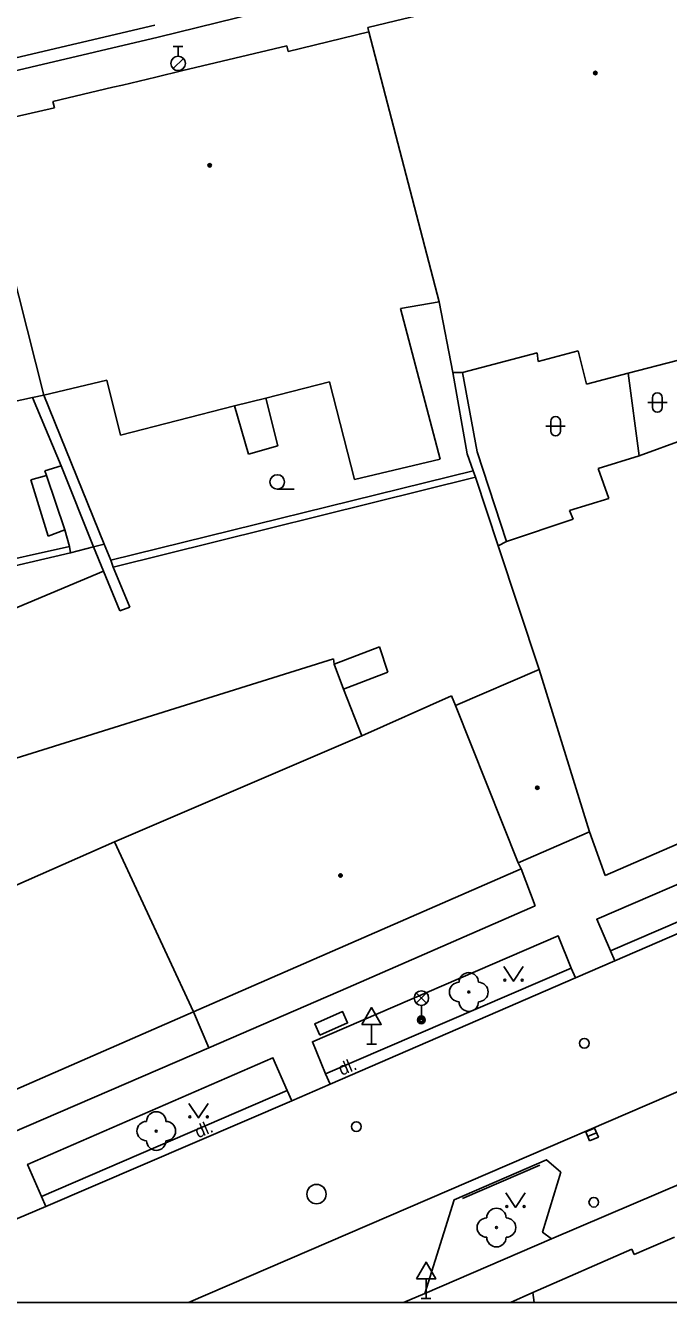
# Model space of a CAD drawing. Extents: x -600309 to -598967, y -1161267 to -1160292.
# Drawn here: x -599619.6 to -599586.3, y -1161267 to -1161201 of the extents above; entities that cross this region are included whole.
import ezdxf

# ---------------------------------------------------------------- set-up
doc = ezdxf.new("R2010")
doc.units = 0
for name, color, linetype in [('Level 10', 7, 'Continuous'), ('Level 11', 7, 'Continuous'), ('Level 22', 7, 'Continuous'), ('Level 27', 7, 'Continuous'), ('Level 28', 7, 'Continuous'), ('Level 31', 7, 'Continuous'), ('Level 33', 7, 'Continuous'), ('Level 34', 7, 'Continuous'), ('Level 36', 7, 'Continuous'), ('Level 39', 7, 'Continuous'), ('Level 40', 7, 'Continuous'), ('Level 5', 7, 'Continuous'), ('Level 51', 7, 'Continuous'), ('Level 54', 7, 'Continuous'), ('Level 9', 7, 'Continuous'), ('Vrstva 63', 7, 'Continuous')]:
    doc.layers.add(name, color=color, linetype=linetype)

msp = doc.modelspace()

# ---------------------------------------------------------------- linework, layer by layer
at = {"layer": 'Level 10'}
for points in [[(-599629.02, -1161204.79), (-599612.87, -1161200.99)], [(-599569.27, -1161240.77), (-599572, -1161241.95), (-599589.11, -1161249.37)], [(-599553.39, -1161242.12), (-599570.84, -1161249.6599), (-599611.1426, -1161267.0314)], [(-599589.11, -1161249.37), (-599591.14, -1161250.25)], [(-599591.14, -1161250.25), (-599603.82, -1161255.75)], [(-599603.82, -1161255.75), (-599605.8, -1161256.6)], [(-599605.8, -1161256.6), (-599618.51, -1161262.07)], [(-599618.51, -1161262.07), (-599620.54, -1161262.94)]]:
    msp.add_lwpolyline(points, dxfattribs=at)
at = {"layer": 'Level 11'}
for p, q in [((-599598.93, -1161266.56), (-599600.025, -1161267.0314)), ((-599593.34, -1161266.52), (-599594.4911, -1161267.0314))]:
    msp.add_line(p, q, dxfattribs=at)
for points in [[(-599612.71, -1161201.62), (-599601.48, -1161198.84)], [(-599628.88, -1161205.42), (-599612.71, -1161201.62)], [(-599589.33, -1161248.86), (-599590.04, -1161247.2199), (-599570.14, -1161238.64), (-599569.49, -1161240.3)], [(-599589.33, -1161248.86), (-599569.49, -1161240.3)], [(-599604.06, -1161255.21), (-599604.73, -1161253.55), (-599592.03, -1161248.08), (-599591.36, -1161249.74)], [(-599589.11, -1161249.37), (-599589.33, -1161248.86)], [(-599604.06, -1161255.21), (-599591.36, -1161249.74)], [(-599591.36, -1161249.74), (-599591.14, -1161250.25)], [(-599604.35, -1161253.2199), (-599604.61, -1161252.63), (-599603.17, -1161251.99), (-599602.9099, -1161252.58), (-599604.35, -1161253.2199)], [(-599618.73, -1161261.55), (-599619.45, -1161259.89), (-599606.77, -1161254.38), (-599606.03, -1161256.08)], [(-599603.82, -1161255.75), (-599604.06, -1161255.21)], [(-599618.73, -1161261.55), (-599606.03, -1161256.08)], [(-599606.03, -1161256.08), (-599605.8, -1161256.6)], [(-599598.93, -1161266.56), (-599597.4, -1161261.7199), (-599592.64, -1161259.65), (-599591.9, -1161260.3), (-599592.84, -1161263.4), (-599592.37, -1161263.75)], [(-599584.03, -1161260.18), (-599592.37, -1161263.75)], [(-599618.51, -1161262.07), (-599618.73, -1161261.55)], [(-599598.93, -1161266.56), (-599592.37, -1161263.75)]]:
    msp.add_lwpolyline(points, dxfattribs=at)
at = {"layer": 'Level 22'}
for centre in [(-599596.65, -1161250.98), (-599612.8, -1161258.17), (-599595.2199, -1161263.1599)]:
    msp.add_circle(centre, 0.05, dxfattribs=at)
for centre, start, end in [((-599596.65, -1161250.48), 0, 180), ((-599597.15, -1161250.98), 90, 270), ((-599596.15, -1161250.98), 270, 90), ((-599596.65, -1161251.48), 180, 0), ((-599612.8, -1161257.67), 0, 180), ((-599613.3, -1161258.17), 90, 270), ((-599612.3, -1161258.17), 270, 90), ((-599612.8, -1161258.67), 180, 0), ((-599595.7199, -1161263.1599), 90, 270), ((-599595.2199, -1161262.6599), 0, 180), ((-599594.7199, -1161263.1599), 270, 90), ((-599595.2199, -1161263.6599), 180, 0)]:
    msp.add_arc(centre, 0.5, start, end, dxfattribs=at)
at = {"layer": 'Level 27'}
msp.add_line((-599590.5103, -1161258.4472), (-599590.0497, -1161258.2528), dxfattribs=at)
msp.add_lwpolyline([(-599590.4131, -1161258.6776), (-599589.9524, -1161258.4831), (-599590.1469, -1161258.0224), (-599590.6076, -1161258.2169)], close=True, dxfattribs=at)
msp.add_circle((-599604.52, -1161261.43), 0.5, dxfattribs=at)
at = {"layer": 'Level 28'}
for p, q in [((-599611.92, -1161202.095), (-599611.42, -1161202.095)), ((-599611.67, -1161202.595), (-599611.67, -1161202.095)), ((-599611.928, -1161203.242), (-599611.398, -1161202.712))]:
    msp.add_line(p, q, dxfattribs=at)
for centre, radius in [((-599611.67, -1161202.97), 0.375), ((-599590.68, -1161253.63), 0.25), ((-599602.46, -1161257.94), 0.25)]:
    msp.add_circle(centre, radius, dxfattribs=at)
at = {"layer": 'Level 31'}
msp.add_circle((-599590.19, -1161261.85), 0.25, dxfattribs=at)
at = {"layer": 'Level 33'}
for p, q in [((-599599.365, -1161251.56), (-599598.835, -1161251.03)), ((-599599.365, -1161251.03), (-599598.835, -1161251.56)), ((-599599.1, -1161251.67), (-599599.1, -1161252.42))]:
    msp.add_line(p, q, dxfattribs=at)
for centre, radius in [((-599599.1, -1161251.295), 0.375), ((-599599.1, -1161252.42), 0.2), ((-599599.1, -1161252.42), 0.1445), ((-599599.1, -1161252.42), 0.0876)]:
    msp.add_circle(centre, radius, dxfattribs=at)
at = {"layer": 'Level 34'}
for p, q in [((-599601.67, -1161252.652), (-599601.67, -1161253.67)), ((-599601.92, -1161253.67), (-599601.42, -1161253.67)), ((-599598.86, -1161265.812), (-599598.86, -1161266.83)), ((-599599.11, -1161266.83), (-599598.61, -1161266.83))]:
    msp.add_line(p, q, dxfattribs=at)
for points in [[(-599602.17, -1161252.652), (-599601.17, -1161252.652), (-599601.67, -1161251.786)], [(-599599.36, -1161265.812), (-599598.36, -1161265.812), (-599598.86, -1161264.946)]]:
    msp.add_lwpolyline(points, close=True, dxfattribs=at)
at = {"layer": 'Level 36'}
for p, q in [((-599587.156, -1161220.256), (-599587.156, -1161220.756)), ((-599586.656, -1161220.256), (-599586.656, -1161220.756)), ((-599587.406, -1161220.506), (-599586.406, -1161220.506)), ((-599592.6659, -1161221.726), (-599591.6659, -1161221.726)), ((-599592.4159, -1161221.476), (-599592.4159, -1161221.976)), ((-599591.9159, -1161221.476), (-599591.9159, -1161221.976)), ((-599606.55, -1161224.985), (-599605.675, -1161224.985))]:
    msp.add_line(p, q, dxfattribs=at)
for points in [[(-599594.84, -1161249.67), (-599594.34, -1161250.42), (-599593.84, -1161249.67)], [(-599611.11, -1161256.74), (-599610.61, -1161257.49), (-599610.11, -1161256.74)], [(-599594.74, -1161261.37), (-599594.24, -1161262.12), (-599593.74, -1161261.37)]]:
    msp.add_lwpolyline(points, dxfattribs=at)
for centre, radius in [((-599606.5501, -1161224.6099), 0.375), ((-599594.7902, -1161250.3698), 0.05), ((-599593.8908, -1161250.3698), 0.05), ((-599611.0602, -1161257.4398), 0.05), ((-599610.1608, -1161257.4398), 0.05), ((-599594.6902, -1161262.0698), 0.05), ((-599593.7908, -1161262.0698), 0.05)]:
    msp.add_circle(centre, radius, dxfattribs=at)
for centre, start, end in [((-599586.9057, -1161220.2563), 0, 180), ((-599586.9057, -1161220.7563), 180, 0), ((-599592.1656, -1161221.4763), 0, 180), ((-599592.1656, -1161221.9763), 180, 0)]:
    msp.add_arc(centre, 0.25, start, end, dxfattribs=at)
at = {"layer": 'Level 39'}
for centre, radius in [((-599590.11, -1161203.4699), 0.09), ((-599590.11, -1161203.4699), 0.0398), ((-599610.04, -1161208.24), 0.09), ((-599610.04, -1161208.24), 0.0398), ((-599593.11, -1161240.42), 0.09), ((-599593.11, -1161240.42), 0.0398), ((-599603.28, -1161244.96), 0.09), ((-599603.28, -1161244.96), 0.0398)]:
    msp.add_circle(centre, radius, dxfattribs=at)
at = {"layer": 'Level 5'}
msp.add_line((-599593.2707, -1161267.0314), (-599593.34, -1161266.52), dxfattribs=at)
for points in [[(-599601.87, -1161201.12), (-599600, -1161200.67), (-599592.74, -1161198.94)], [(-599601.87, -1161201.12), (-599601.81, -1161201.33), (-599598.18, -1161215.29)], [(-599611.42, -1161203.34), (-599606.06, -1161202.07), (-599605.98, -1161202.35), (-599601.81, -1161201.33)], [(-599614.55, -1161204.09), (-599612.83, -1161203.68)], [(-599612.83, -1161203.68), (-599611.42, -1161203.34)], [(-599618.15, -1161204.94), (-599615.04, -1161204.2), (-599614.55, -1161204.09)], [(-599622.14, -1161206.19), (-599618.06, -1161205.26)], [(-599618.06, -1161205.26), (-599618.15, -1161204.94)], [(-599622.14, -1161206.19), (-599622.07, -1161206.47), (-599618.61, -1161220.12)], [(-599598.18, -1161215.29), (-599600.18, -1161215.64)], [(-599600.18, -1161215.64), (-599598.13, -1161223.44)], [(-599597.48, -1161218.95), (-599598.18, -1161215.29)], [(-599593.11, -1161217.94), (-599596.98, -1161218.95)], [(-599593.07, -1161218.38), (-599593.11, -1161217.94)], [(-599590.99, -1161217.83), (-599593.07, -1161218.38)], [(-599590.57, -1161219.55), (-599590.99, -1161217.83)], [(-599585.88, -1161218.33), (-599588.4099, -1161218.98)], [(-599596.98, -1161218.95), (-599597.48, -1161218.95)], [(-599588.4099, -1161218.98), (-599590.57, -1161219.55)], [(-599615.36, -1161219.34), (-599618.61, -1161220.12)], [(-599614.64, -1161222.19), (-599615.36, -1161219.34)], [(-599603.84, -1161219.44), (-599607.14, -1161220.28)], [(-599602.56, -1161224.49), (-599603.84, -1161219.44)], [(-599619.2, -1161220.25), (-599621.02, -1161220.64)], [(-599618.61, -1161220.12), (-599619.2, -1161220.25)], [(-599607.14, -1161220.28), (-599608.75, -1161220.68)], [(-599608.75, -1161220.68), (-599614.64, -1161222.19)], [(-599585.49, -1161222.39), (-599587.84, -1161223.26)], [(-599598.13, -1161223.44), (-599602.56, -1161224.49)], [(-599587.84, -1161223.26), (-599589.9699, -1161223.92)], [(-599589.9699, -1161223.92), (-599589.4099, -1161225.46)], [(-599589.4099, -1161225.46), (-599591.44, -1161226.09)], [(-599591.44, -1161226.09), (-599591.25, -1161226.53)], [(-599591.25, -1161226.53), (-599594.7, -1161227.68)], [(-599594.7, -1161227.68), (-599595.14, -1161227.92)], [(-599593.01, -1161234.31), (-599595.14, -1161227.92)], [(-599597.33, -1161236.17), (-599593.01, -1161234.31)], [(-599590.42, -1161242.7), (-599593.01, -1161234.31)], [(-599602.18, -1161237.73), (-599597.55, -1161235.6599)], [(-599597.55, -1161235.6599), (-599597.33, -1161236.17)], [(-599594.1, -1161244.3), (-599597.33, -1161236.17)], [(-599571.55, -1161237.09), (-599589.61, -1161244.95)], [(-599614.95, -1161243.21), (-599602.18, -1161237.73)], [(-599590.42, -1161242.7), (-599594.1, -1161244.3)], [(-599589.61, -1161244.95), (-599590.42, -1161242.7)], [(-599631.76, -1161250.63), (-599614.95, -1161243.21)], [(-599614.95, -1161243.21), (-599610.87, -1161252.01)], [(-599610.87, -1161252.01), (-599593.95, -1161244.62)], [(-599593.95, -1161244.62), (-599594.1, -1161244.3)], [(-599593.2199, -1161246.52), (-599593.95, -1161244.62)], [(-599602.89, -1161250.75), (-599593.2199, -1161246.52)], [(-599610.09, -1161253.86), (-599602.89, -1161250.75)], [(-599627.88, -1161259.43), (-599610.87, -1161252.01)], [(-599610.87, -1161252.01), (-599610.09, -1161253.86)], [(-599627.19, -1161261.25), (-599610.09, -1161253.86)], [(-599587.46, -1161264.27), (-599586.02, -1161263.65)], [(-599593.34, -1161266.52), (-599588.23, -1161264.27)], [(-599588.23, -1161264.27), (-599588.1, -1161264.55)], [(-599588.1, -1161264.55), (-599587.46, -1161264.27)]]:
    msp.add_lwpolyline(points, dxfattribs=at)
at = {"layer": 'Level 51'}
for points in [[(-599596.73, -1161223.15), (-599597.48, -1161218.95)], [(-599615.49, -1161227.82), (-599618.61, -1161220.12)], [(-599596.42, -1161224.04), (-599596.73, -1161223.15)], [(-599596.31, -1161224.37), (-599615.03, -1161229.01)], [(-599596.31, -1161224.37), (-599596.42, -1161224.04)], [(-599595.14, -1161227.92), (-599596.31, -1161224.37)], [(-599617.23, -1161228.27), (-599628.73, -1161230.9699)], [(-599616.04, -1161227.96), (-599617.23, -1161228.27)], [(-599615.49, -1161227.82), (-599616.04, -1161227.96)], [(-599615.15, -1161228.65), (-599615.49, -1161227.82)], [(-599615.03, -1161229.01), (-599615.15, -1161228.65)], [(-599632.3, -1161236.27), (-599615.53, -1161229.2199)]]:
    msp.add_lwpolyline(points, dxfattribs=at)
at = {"layer": 'Level 54'}
for points in [[(-599596.98, -1161218.95), (-599596.21, -1161223.05)], [(-599588.4099, -1161218.98), (-599587.84, -1161223.26)], [(-599617.71, -1161223.78), (-599619.2, -1161220.25)], [(-599606.52, -1161222.74), (-599607.14, -1161220.28)], [(-599608.75, -1161220.68), (-599608.04, -1161223.17)], [(-599608.04, -1161223.17), (-599606.52, -1161222.74)], [(-599596.21, -1161223.05), (-599594.7, -1161227.68)], [(-599618.48, -1161224.27), (-599619.29, -1161224.5)], [(-599618.56, -1161224.03), (-599617.71, -1161223.78)], [(-599618.48, -1161224.27), (-599618.56, -1161224.03)], [(-599617.53, -1161227.08), (-599618.48, -1161224.27)], [(-599616.04, -1161227.96), (-599617.71, -1161223.78)], [(-599615.15, -1161228.65), (-599596.42, -1161224.04)], [(-599619.29, -1161224.5), (-599618.38, -1161227.42)], [(-599618.38, -1161227.42), (-599617.53, -1161227.08)], [(-599617.29, -1161227.94), (-599617.53, -1161227.08)], [(-599626.56, -1161230.02), (-599617.29, -1161227.94)], [(-599617.23, -1161228.27), (-599617.29, -1161227.94)], [(-599616.04, -1161227.96), (-599615.53, -1161229.2199)], [(-599614.17, -1161231.08), (-599615.03, -1161229.01)], [(-599615.53, -1161229.2199), (-599614.69, -1161231.27)], [(-599614.69, -1161231.27), (-599614.17, -1161231.08)], [(-599603.6, -1161234.03), (-599601.27, -1161233.14)], [(-599601.27, -1161233.14), (-599600.84, -1161234.44)], [(-599624.9, -1161240.4099), (-599603.64, -1161233.76)], [(-599603.64, -1161233.76), (-599603.6, -1161234.03)], [(-599603.6, -1161234.03), (-599603.13, -1161235.32)], [(-599600.84, -1161234.44), (-599603.13, -1161235.32)], [(-599603.13, -1161235.32), (-599602.18, -1161237.73)]]:
    msp.add_lwpolyline(points, dxfattribs=at)
at = {"layer": 'Level 9'}
msp.add_lwpolyline([(-599596.98, -1161261.6599), (-599592.98, -1161259.94)], dxfattribs=at)
at = {"layer": 'Vrstva 63'}
msp.add_lwpolyline([(-600308.541, -1160292.3474), (-598967.1085, -1160292.3474), (-598967.1085, -1161267.0314), (-600308.541, -1161267.0314)], close=True, dxfattribs=at)

# ---------------------------------------------------------------- texts
at = {"layer": 'Level 40'}
for p in [(-599603.2199, -1161255.32), (-599610.64, -1161258.55)]:
    msp.add_text('dl.', height=0.65, rotation=23.25, dxfattribs=at).set_placement(p)

doc.saveas('drawing.dxf')
